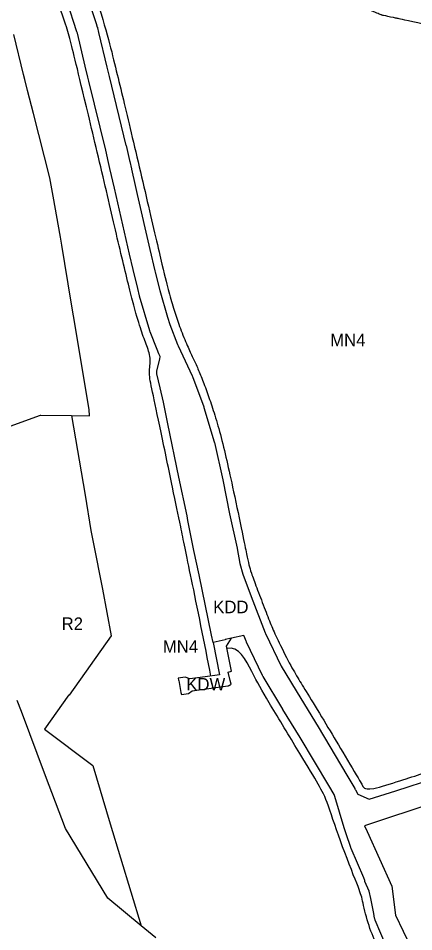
# Model space of a CAD drawing. Extents: x 7413438 to 7416393, y 5541665 to 5544118.
# Drawn here: x 7415261.6 to 7415451.4, y 5542034.9 to 5542473.3 of the extents above; entities that cross this region are included whole.
import ezdxf

# ---------------------------------------------------------------- set-up
doc = ezdxf.new("R2010")
doc.units = 0
for name, color, linetype in [('linie_rozgraniczajace', 7, 'Continuous'), ('linie_zabudowy_nieprzekraczalne', 7, 'Continuous'), ('oznaczenia_przeznaczen', 7, 'Continuous')]:
    doc.layers.add(name, color=color, linetype=linetype)

msp = doc.modelspace()

# ---------------------------------------------------------------- linework, layer by layer
at = {"layer": 'linie_rozgraniczajace'}
for p, q in [((7415289.72, 5542466.81), (7415285.06, 5542481.1)), ((7415294.52, 5542484.34), (7415298.94, 5542470.8)), ((7415298.94, 5542470.8), (7415299.51, 5542469.05)), ((7415299.51, 5542469.05), (7415299.53, 5542468.99)), ((7415299.53, 5542468.99), (7415299.62, 5542468.67)), ((7415299.62, 5542468.67), (7415299.62, 5542468.66)), ((7415299.62, 5542468.66), (7415300.15, 5542466.44)), ((7415264.12, 5542446.23), (7415259.52, 5542465.47)), ((7415289.94, 5542466.14), (7415289.72, 5542466.81)), ((7415293.72, 5542450.36), (7415289.94, 5542466.14)), ((7415300.15, 5542466.44), (7415304.13, 5542449.84)), ((7415295, 5542445.03), (7415293.72, 5542450.36)), ((7415304.13, 5542449.84), (7415305.2, 5542445.4)), ((7415264.72, 5542443.88), (7415264.12, 5542446.23)), ((7415305.2, 5542445.4), (7415313.29, 5542412.23)), ((7415266.06, 5542438.6), (7415264.72, 5542443.88)), ((7415295.47, 5542443.06), (7415295, 5542445.03)), ((7415295.48, 5542443.05), (7415295.47, 5542443.06)), ((7415295.48, 5542443.04), (7415295.48, 5542443.05)), ((7415303.57, 5542409.89), (7415295.48, 5542443.04)), ((7415268.86, 5542427.58), (7415266.06, 5542438.6)), ((7415276.69, 5542396.76), (7415268.86, 5542427.58)), ((7415313.29, 5542412.23), (7415313.3, 5542412.22)), ((7415313.3, 5542412.22), (7415313.31, 5542412.16)), ((7415313.31, 5542412.16), (7415314.94, 5542405.03)), ((7415304.9, 5542404.11), (7415303.57, 5542409.89)), ((7415304.9, 5542404.09), (7415304.9, 5542404.11)), ((7415305.58, 5542401.11), (7415304.9, 5542404.09)), ((7415314.94, 5542405.03), (7415315.07, 5542404.5)), ((7415315.07, 5542404.5), (7415315.88, 5542400.93)), ((7415307.74, 5542391.69), (7415305.58, 5542401.11)), ((7415315.88, 5542400.93), (7415315.9, 5542400.87)), ((7415315.9, 5542400.87), (7415317.69, 5542393.06)), ((7415278.37, 5542387.86), (7415276.69, 5542396.76)), ((7415317.69, 5542393.06), (7415317.71, 5542392.99)), ((7415317.71, 5542392.99), (7415318.68, 5542388.76)), ((7415314.99, 5542360.07), (7415307.74, 5542391.69)), ((7415318.68, 5542388.76), (7415324.73, 5542362.33)), ((7415281.78, 5542368.17), (7415278.37, 5542387.86)), ((7415282.42, 5542364.39), (7415281.78, 5542368.17)), ((7415287.03, 5542336.97), (7415282.42, 5542364.39)), ((7415324.73, 5542362.33), (7415327.2, 5542352.01)), ((7415315, 5542360.02), (7415314.99, 5542360.07)), ((7415316.75, 5542352.71), (7415315, 5542360.02)), ((7415318.93, 5542343.64), (7415316.75, 5542352.71)), ((7415327.2, 5542352.01), (7415327.33, 5542351.48)), ((7415327.33, 5542351.48), (7415329.47, 5542342.55)), ((7415319.78, 5542340.09), (7415318.93, 5542343.64)), ((7415319.78, 5542340.08), (7415319.78, 5542340.09)), ((7415319.85, 5542339.84), (7415319.78, 5542340.08)), ((7415329.47, 5542342.55), (7415333.25, 5542329.76)), ((7415288.11, 5542330.52), (7415287.03, 5542336.97)), ((7415324.76, 5542323.22), (7415319.85, 5542339.84)), ((7415295.66, 5542285.52), (7415288.11, 5542330.52)), ((7415333.25, 5542329.76), (7415334.28, 5542326.27)), ((7415324.78, 5542323.15), (7415324.76, 5542323.22)), ((7415324.89, 5542322.84), (7415324.78, 5542323.15)), ((7415324.9, 5542322.8), (7415324.89, 5542322.84)), ((7415328.3, 5542314.22), (7415324.9, 5542322.8)), ((7415334.28, 5542326.27), (7415338.06, 5542316.73)), ((7415329.11, 5542312.18), (7415328.3, 5542314.22)), ((7415338.06, 5542316.73), (7415338.34, 5542316.01)), ((7415338.34, 5542316.01), (7415345.08, 5542301.73)), ((7415328.17, 5542303.95), (7415329.57, 5542309.85)), ((7415329.22, 5542311.92), (7415329.11, 5542312.18)), ((7415329.23, 5542311.88), (7415329.22, 5542311.92)), ((7415329.7, 5542310.89), (7415329.23, 5542311.88)), ((7415329.57, 5542309.85), (7415329.63, 5542310.7)), ((7415329.63, 5542310.7), (7415329.7, 5542310.89)), ((7415328.09, 5542303.35), (7415328.1, 5542303.54)), ((7415328.09, 5542303.16), (7415328.09, 5542303.35)), ((7415328.11, 5542302.98), (7415328.09, 5542303.16)), ((7415328.1, 5542303.54), (7415328.13, 5542303.73)), ((7415328.14, 5542302.79), (7415328.11, 5542302.98)), ((7415328.13, 5542303.73), (7415328.16, 5542303.92)), ((7415328.17, 5542302.6), (7415328.14, 5542302.79)), ((7415328.16, 5542303.92), (7415328.17, 5542303.95)), ((7415329.77, 5542295.97), (7415328.17, 5542302.6)), ((7415345.08, 5542301.73), (7415345.1, 5542301.7)), ((7415345.1, 5542301.7), (7415345.23, 5542301.4)), ((7415345.23, 5542301.4), (7415345.26, 5542301.32)), ((7415345.26, 5542301.32), (7415350.62, 5542286.71)), ((7415331.22, 5542289.02), (7415329.77, 5542295.97)), ((7415332.23, 5542284.15), (7415331.22, 5542289.02)), ((7415295.78, 5542282.49), (7415295.66, 5542285.52)), ((7415333.4, 5542278.55), (7415332.23, 5542284.15)), ((7415350.62, 5542286.71), (7415350.69, 5542286.48)), ((7415350.69, 5542286.48), (7415350.71, 5542286.42)), ((7415350.71, 5542286.42), (7415355.62, 5542269.96)), ((7415255.86, 5542276.85), (7415272.27, 5542282.72)), ((7415272.27, 5542282.72), (7415272.35, 5542282.75)), ((7415272.35, 5542282.75), (7415287.18, 5542282.58)), ((7415287.18, 5542282.58), (7415293.61, 5542244.35)), ((7415287.18, 5542282.58), (7415295.78, 5542282.49)), ((7415338.71, 5542253.1), (7415333.4, 5542278.55)), ((7415355.62, 5542269.96), (7415355.69, 5542269.71)), ((7415355.69, 5542269.71), (7415355.7, 5542269.63)), ((7415355.7, 5542269.63), (7415359.74, 5542251.79)), ((7415342.59, 5542234.49), (7415338.71, 5542253.1)), ((7415359.74, 5542251.79), (7415359.76, 5542251.69)), ((7415359.76, 5542251.69), (7415363.06, 5542235.43)), ((7415293.61, 5542244.35), (7415296.48, 5542227.43)), ((7415363.06, 5542235.43), (7415366.64, 5542218.92)), ((7415343.03, 5542232.22), (7415342.59, 5542234.49)), ((7415343.03, 5542232.2), (7415343.03, 5542232.22)), ((7415345.92, 5542217.88), (7415343.03, 5542232.2)), ((7415296.48, 5542227.43), (7415297.57, 5542221.79)), ((7415297.57, 5542221.79), (7415302.02, 5542199.33)), ((7415345.93, 5542217.83), (7415345.92, 5542217.88)), ((7415348.46, 5542206.22), (7415345.93, 5542217.83)), ((7415366.64, 5542218.92), (7415366.67, 5542218.76)), ((7415366.67, 5542218.76), (7415367.99, 5542211.62)), ((7415367.99, 5542211.62), (7415369.43, 5542206.4)), ((7415354.35, 5542177.21), (7415348.46, 5542206.22)), ((7415369.43, 5542206.4), (7415373.36, 5542195.68)), ((7415302.02, 5542199.33), (7415306.14, 5542176.8)), ((7415373.36, 5542195.68), (7415380.13, 5542178.28)), ((7415380.13, 5542178.28), (7415380.22, 5542178.05)), ((7415380.22, 5542178.05), (7415387.77, 5542162.36)), ((7415306.14, 5542176.8), (7415285.93, 5542148.44)), ((7415355.06, 5542173.68), (7415354.35, 5542177.21)), ((7415360.92, 5542174.88), (7415355.06, 5542173.68)), ((7415355.06, 5542173.68), (7415358.2, 5542158.2)), ((7415363.97, 5542175.82), (7415360.86, 5542175.17)), ((7415360.86, 5542175.17), (7415360.92, 5542174.88)), ((7415361.51, 5542171.91), (7415363.97, 5542175.82)), ((7415369.88, 5542177.04), (7415363.97, 5542175.82)), ((7415370.04, 5542176.64), (7415369.88, 5542177.04)), ((7415370.97, 5542174.24), (7415370.04, 5542176.64)), ((7415371.09, 5542173.96), (7415370.97, 5542174.24)), ((7415371.13, 5542173.89), (7415371.09, 5542173.96)), ((7415378.86, 5542157.81), (7415371.13, 5542173.89)), ((7415363.9, 5542159.87), (7415361.51, 5542171.91)), ((7415387.77, 5542162.36), (7415397.15, 5542146.81)), ((7415341.69, 5542156.98), (7415338.35, 5542156.51)), ((7415338.35, 5542156.51), (7415338.49, 5542155.52)), ((7415343.9, 5542156.24), (7415341.69, 5542156.98)), ((7415351.29, 5542157.22), (7415343.9, 5542156.24)), ((7415358.22, 5542158.14), (7415351.29, 5542157.22)), ((7415358.2, 5542158.2), (7415358.22, 5542158.14)), ((7415362.3, 5542159.47), (7415363.9, 5542159.87)), ((7415363.28, 5542155.49), (7415362.3, 5542159.47)), ((7415378.98, 5542157.59), (7415378.86, 5542157.81)), ((7415379.09, 5542157.39), (7415378.98, 5542157.59)), ((7415388.6, 5542141.63), (7415379.09, 5542157.39)), ((7415338.49, 5542155.52), (7415338.67, 5542155.39)), ((7415338.67, 5542155.39), (7415339.66, 5542149.74)), ((7415345.09, 5542150.48), (7415362.16, 5542152.9)), ((7415362.16, 5542152.9), (7415362.25, 5542152.92)), ((7415362.25, 5542152.92), (7415362.44, 5542152.95)), ((7415362.44, 5542152.95), (7415362.62, 5542153)), ((7415362.62, 5542153), (7415362.8, 5542153.07)), ((7415362.8, 5542153.07), (7415362.97, 5542153.14)), ((7415362.97, 5542153.14), (7415363.14, 5542153.23)), ((7415363.14, 5542153.23), (7415363.31, 5542153.32)), ((7415363.76, 5542153.68), (7415363.28, 5542155.49)), ((7415363.31, 5542153.32), (7415363.46, 5542153.43)), ((7415363.46, 5542153.43), (7415363.61, 5542153.55)), ((7415363.61, 5542153.55), (7415363.75, 5542153.67)), ((7415363.75, 5542153.67), (7415363.76, 5542153.68)), ((7415285.82, 5542148.52), (7415274.17, 5542132.12)), ((7415285.93, 5542148.44), (7415285.82, 5542148.52)), ((7415285.93, 5542148.44), (7415285.93, 5542148.44)), ((7415339.66, 5542149.74), (7415339.69, 5542149.74)), ((7415339.69, 5542149.74), (7415339.67, 5542149.72)), ((7415339.67, 5542149.72), (7415339.86, 5542148.78)), ((7415339.86, 5542148.78), (7415343.27, 5542149.26)), ((7415343.27, 5542149.26), (7415345.09, 5542150.48)), ((7415263.13, 5542140.48), (7415261.1, 5542145.86)), ((7415397.15, 5542146.81), (7415405.49, 5542133.27)), ((7415274.72, 5542109.71), (7415263.13, 5542140.48)), ((7415388.62, 5542141.59), (7415388.6, 5542141.63)), ((7415396.96, 5542128.06), (7415388.62, 5542141.59)), ((7415274.17, 5542132.12), (7415297.33, 5542114.59)), ((7415405.49, 5542133.27), (7415405.54, 5542133.2)), ((7415405.54, 5542133.2), (7415419.28, 5542110.05)), ((7415410.6, 5542105.09), (7415396.96, 5542128.06)), ((7415297.33, 5542114.59), (7415305.77, 5542086.67)), ((7415284.25, 5542084.44), (7415274.72, 5542109.71)), ((7415419.28, 5542110.05), (7415423.12, 5542103.59)), ((7415442.83, 5542102.51), (7415464.16, 5542109.34)), ((7415413.2, 5542100.72), (7415410.6, 5542105.09)), ((7415423.12, 5542103.59), (7415423.21, 5542103.43)), ((7415423.21, 5542103.43), (7415423.36, 5542103.13)), ((7415413.5, 5542099.74), (7415413.2, 5542100.72)), ((7415418.08, 5542084.7), (7415413.5, 5542099.74)), ((7415423.36, 5542103.13), (7415423.38, 5542103.1)), ((7415423.38, 5542103.1), (7415423.41, 5542103.02)), ((7415423.41, 5542103.02), (7415424.57, 5542100.85)), ((7415424.57, 5542100.85), (7415429.98, 5542098.41)), ((7415429.98, 5542098.41), (7415442.83, 5542102.51)), ((7415461.97, 5542097.12), (7415428.24, 5542085.85)), ((7415305.77, 5542086.67), (7415320.55, 5542037.75)), ((7415428.24, 5542085.85), (7415427.83, 5542085.72)), ((7415427.83, 5542085.72), (7415429.05, 5542083)), ((7415304.54, 5542051.02), (7415284.25, 5542084.44)), ((7415418.94, 5542081.9), (7415418.08, 5542084.7)), ((7415421.2, 5542075.25), (7415418.94, 5542081.9)), ((7415429.05, 5542083), (7415440.87, 5542056.73)), ((7415421.27, 5542075.06), (7415421.2, 5542075.25)), ((7415421.34, 5542074.87), (7415421.27, 5542075.06)), ((7415427.44, 5542060.76), (7415421.34, 5542074.87)), ((7415427.88, 5542059.43), (7415427.44, 5542060.76)), ((7415427.96, 5542059.2), (7415427.88, 5542059.43)), ((7415428.03, 5542059.03), (7415427.96, 5542059.2)), ((7415430.06, 5542054.28), (7415428.03, 5542059.03)), ((7415440.87, 5542056.73), (7415442.68, 5542042.74)), ((7415320.55, 5542037.75), (7415304.54, 5542051.02)), ((7415430.8, 5542050.73), (7415430.06, 5542054.28)), ((7415431.75, 5542045.93), (7415430.8, 5542050.73)), ((7415432.22, 5542043.6), (7415431.75, 5542045.93)), ((7415432.67, 5542041.32), (7415432.22, 5542043.6)), ((7415442.68, 5542042.74), (7415450.03, 5542027.4)), ((7415327.61, 5542031.9), (7415320.55, 5542037.75)), ((7415432.71, 5542041.12), (7415432.67, 5542041.32)), ((7415432.8, 5542040.81), (7415432.71, 5542041.12)), ((7415432.91, 5542040.5), (7415432.8, 5542040.81)), ((7415432.97, 5542040.35), (7415432.91, 5542040.5)), ((7415438.34, 5542027.67), (7415432.97, 5542040.35))]:
    msp.add_line(p, q, dxfattribs=at)
at = {"layer": 'linie_zabudowy_nieprzekraczalne'}
for points in [[(7415478.14, 5542395.8), (7415478.06, 5542396.84), (7415477.96, 5542398.15), (7415477.92, 5542398.77), (7415477.85, 5542399.82), (7415477.71, 5542402.13), (7415477.45, 5542406.25), (7415477.08, 5542411.94), (7415476.65, 5542418.47), (7415476.26, 5542424.37), (7415476.03, 5542427.81), (7415475.93, 5542429.28), (7415475.82, 5542431.19), (7415475.58, 5542435.34), (7415475.13, 5542442.73), (7415474.55, 5542452.09), (7415474.12, 5542459.05), (7415473.97, 5542461.58), (7415473.94, 5542462.08), (7415473.56, 5542466.85), (7415443.92, 5542473.1), (7415443.91, 5542473.1), (7415436.79, 5542474.61), (7415436.72, 5542474.62), (7415436.34, 5542474.72), (7415435.97, 5542474.85), (7415435.77, 5542474.92), (7415429.8, 5542477.35), (7415390.21, 5542493.45), (7415390.11, 5542493.49), (7415388.58, 5542494.15), (7415374.13, 5542500.26), (7415361.02, 5542505.05), (7415345.22, 5542511.19), (7415345.06, 5542511.25), (7415326.25, 5542519.17), (7415326.15, 5542519.22), (7415326.02, 5542519.27), (7415321.61, 5542521.35), (7415321.46, 5542521.43), (7415312.48, 5542525.97), (7415312.43, 5542525.99), (7415303.33, 5542530.71), (7415303.3, 5542530.73), (7415303.07, 5542530.86), (7415292.32, 5542537.4), (7415283.52, 5542542.68), (7415280.98, 5542543.75)], [(7415354.02, 5542157.54), (7415351.12, 5542172.84), (7415343.57, 5542209.73), (7415339.4, 5542229.81), (7415336.1, 5542245.87), (7415329.78, 5542276.17), (7415325.62, 5542295.99), (7415324.08, 5542302.96), (7415325.54, 5542310.25), (7415322.96, 5542316.74), (7415320.29, 5542324.11), (7415316.96, 5542335.38), (7415310.62, 5542361.08), (7415303.17, 5542393.62), (7415293.51, 5542434.1), (7415288.48, 5542454.95), (7415286.07, 5542465.01), (7415283.42, 5542473.12), (7415276.7, 5542491.46), (7415272.35, 5542501.51), (7415261.71, 5542522.05), (7415253.51, 5542538.9), (7415250.76, 5542540.28)], [(7415295.99, 5542491.53), (7415302.85, 5542471.62), (7415308.05, 5542450.54), (7415314.21, 5542425.2), (7415323.86, 5542383.92), (7415331.41, 5542351.5), (7415333.83, 5542341.8), (7415336.46, 5542332.92), (7415338.78, 5542325.68), (7415342.46, 5542316.58), (7415345.14, 5542310.89), (7415347.54, 5542305.82), (7415350, 5542299.91), (7415352.77, 5542292.36), (7415355.49, 5542284.28), (7415358.59, 5542273.88), (7415361.68, 5542261.19), (7415364.65, 5542247.55), (7415369.56, 5542224.21), (7415371.28, 5542215.68), (7415372.37, 5542210.66), (7415373.22, 5542207.57), (7415375.86, 5542200.38), (7415379.74, 5542190.22), (7415382.99, 5542181.86), (7415385.67, 5542175.87), (7415392.06, 5542162.91), (7415396.28, 5542155.91), (7415400.54, 5542148.84), (7415409.48, 5542134.31), (7415416.95, 5542121.74), (7415427, 5542104.71), (7415427.44, 5542103.88), (7415430.21, 5542102.63), (7415445.54, 5542107.53), (7415455.72, 5542110.79), (7415466.45, 5542114.94), (7415481.49, 5542125.25), (7415498.78, 5542137.78), (7415505.24, 5542143.35), (7415506.64, 5542150.49), (7415507.47, 5542153.2), (7415507.59, 5542156.4), (7415509.01, 5542160.12), (7415514.59, 5542173.7), (7415516.59, 5542179.22), (7415519.53, 5542190.38), (7415521.31, 5542196.94), (7415521.5, 5542202.22), (7415520.65, 5542207.52), (7415519.83, 5542212.18), (7415520.24, 5542219.81), (7415520.01, 5542222.73), (7415518.69, 5542226.87), (7415516.28, 5542232.53), (7415511.98, 5542246.23), (7415509.64, 5542254.02), (7415509.63, 5542256.3), (7415510.53, 5542257.88), (7415511.79, 5542258.8), (7415513.31, 5542259.37), (7415515.21, 5542269.39), (7415515.87, 5542274.11), (7415515.45, 5542280.92), (7415513.62, 5542292.38), (7415511.18, 5542306.13), (7415512.31, 5542312.21), (7415513.08, 5542313.79), (7415514.76, 5542315.01), (7415525.18, 5542321.62), (7415520.14, 5542332.18), (7415500.04, 5542355.68), (7415493.33, 5542363.63), (7415486.15, 5542374.99)], [(7415333.44, 5542011.08), (7415344.37, 5542000.6), (7415361.08, 5541982.97), (7415367.21, 5541978.93), (7415377.22, 5541972.8), (7415385.34, 5541968.59), (7415404.21, 5541961.64), (7415426.64, 5541954.99), (7415441.09, 5541951.84), (7415452.34, 5541951.47), (7415459.53, 5541952.68), (7415472.67, 5541956.45), (7415472.62, 5541958.91), (7415469.42, 5541968.43), (7415465.85, 5541977.71), (7415458.8, 5541991.22), (7415452.82, 5541999.92), (7415442.8, 5542012.88), (7415438.69, 5542018.68), (7415433.49, 5542028.77), (7415429.24, 5542038.79), (7415426.62, 5542051.03), (7415425.53, 5542054.61), (7415415.58, 5542079.25), (7415409.49, 5542099.04), (7415405.65, 5542105.51), (7415396.32, 5542121.23), (7415380.38, 5542147.43), (7415374.38, 5542157.8), (7415367.37, 5542172.39), (7415361.69, 5542170.83)]]:
    msp.add_open_spline(points, degree=3, dxfattribs=at)

# ---------------------------------------------------------------- texts
at = {"layer": 'oznaczenia_przeznaczen'}
for s, p in [('MN4', (7415411.32, 5542315.82)), ('KDD', (7415355.17, 5542187.73)), ('R2', (7415282.39, 5542179.7)), ('MN4', (7415330.98, 5542168.75)), ('KDW', (7415342.23, 5542150.66))]:
    msp.add_text(s, height=6, dxfattribs=at).set_placement(p)

doc.saveas('drawing.dxf')
